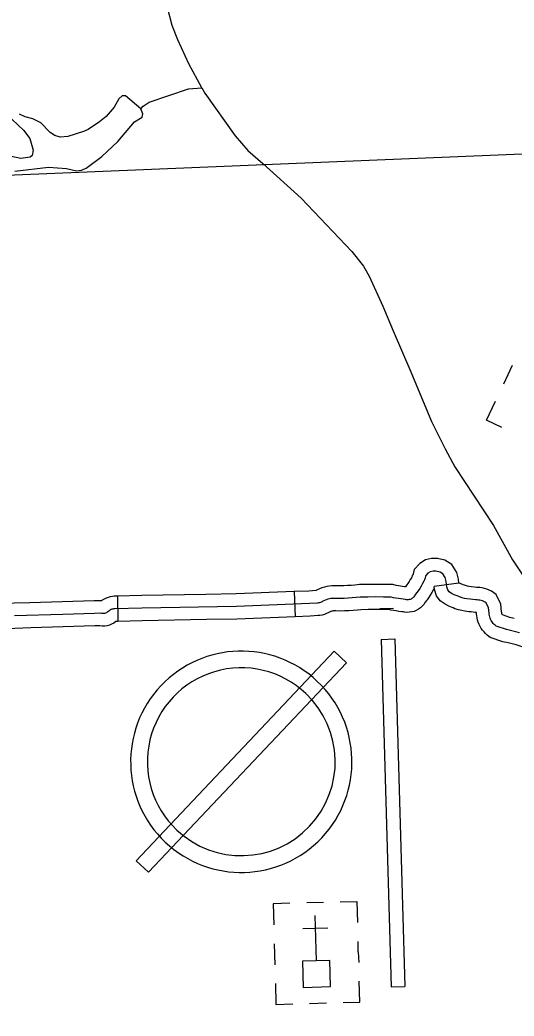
# Model space of a CAD drawing. Extents: x -19 to 366, y -4 to 359.
# Drawn here: x 165.449 to 166.008, y 178.07 to 179.195 of the extents above; entities that cross this region are included whole.
import ezdxf

# ---------------------------------------------------------------- set-up
doc = ezdxf.new("R2010")
doc.units = 0
for name, color, linetype in [('60', 7, 'Continuous'), ('R_Axis Annot', 7, 'Continuous'), ('R_Temp Easement', 7, 'Continuous'), ('Sheet Fence', 7, 'Continuous'), ('T_Indications', 7, 'Continuous')]:
    doc.layers.add(name, color=color, linetype=linetype)

msp = doc.modelspace()

# ---------------------------------------------------------------- linework, layer by layer
at = {"layer": '60'}
for p, q in [((166.0055, 178.8046), (165.9955, 178.7832)), ((165.8045, 178.4818), (165.5807, 178.2451)), ((165.8183, 178.4688), (165.8045, 178.4818)), ((165.5945, 178.2321), (165.8183, 178.4688)), ((165.5807, 178.2451), (165.5945, 178.2321)), ((165.7924, 178.1981), (165.7735, 178.1975)), ((165.7827, 178.1831), (165.7841, 178.1321)), ((165.7689, 178.1685), (165.7973, 178.1693)), ((165.7368, 178.1513), (165.7374, 178.1277)), ((165.8317, 178.1423), (165.8314, 178.154)), ((165.8317, 178.1423), (165.8321, 178.1303)), ((165.7766, 178.0839), (165.7956, 178.0845))]:
    msp.add_line(p, q, dxfattribs=at)
for points in [[(165.9937, 178.7346), (165.9765, 178.7426), (165.9865, 178.764)], [(165.856, 178.5301), (165.8715, 178.5305)], [(165.8575, 178.4951), (165.8731, 178.4956)], [(165.8575, 178.4951), (165.8689, 178.1026)], [(165.8575, 178.4951), (165.8689, 178.1026)], [(165.8731, 178.4956), (165.8844, 178.103)], [(165.8731, 178.4956), (165.8844, 178.103)], [(165.7544, 178.197), (165.7355, 178.1965), (165.7362, 178.1728)], [(165.8112, 178.1986), (165.8302, 178.1991), (165.8308, 178.1754)], [(165.738, 178.1065), (165.7387, 178.0829), (165.7576, 178.0834)], [(165.8144, 178.085), (165.8333, 178.0855), (165.8327, 178.1092)], [(165.8689, 178.1026), (165.8844, 178.103)], [(165.8689, 178.1026), (165.8844, 178.103)]]:
    msp.add_lwpolyline(points, dxfattribs=at)
msp.add_lwpolyline([(165.8002, 178.103), (165.7994, 178.1325), (165.7687, 178.1317), (165.7695, 178.1021)], close=True, dxfattribs=at)
for radius, start, end in [(0.125, 46.6061, 226.6061), (0.1061, 46.6061, 226.6062), (0.125, 226.6061, 46.6061), (0.1061, 226.6062, 46.6061)]:
    msp.add_arc((165.6995, 178.3569), radius, start, end, dxfattribs=at)
at = {"layer": 'R_Axis Annot'}
msp.add_lwpolyline([(165.2881, 179.0136), (166.2992, 179.0552)], dxfattribs=at)
at = {"layer": 'R_Temp Easement'}
for points in [[(165.586, 179.0942), (165.5888, 179.0975), (165.5954, 179.1019), (165.64, 179.117), (165.655, 179.1181), (165.6403, 179.1452), (165.6277, 179.1723), (165.6216, 179.1886), (165.6158, 179.2104)], [(165.655, 179.1181), (165.6582, 179.1121), (165.6924, 179.0638), (165.7069, 179.0473), (165.7239, 179.0326), (165.767, 178.9934), (165.8243, 178.9332), (165.8376, 178.9165), (165.8438, 178.9053), (165.8593, 178.8716), (165.8712, 178.8435), (165.891, 178.7974), (165.9143, 178.7414), (165.9299, 178.7104), (165.9407, 178.6902), (165.9844, 178.6237), (166.006, 178.5851), (166.021, 178.5622)], [(165.586, 179.0942), (165.5687, 179.1089), (165.5651, 179.1092), (165.5613, 179.1057), (165.5559, 179.0962), (165.5467, 179.0857)], [(165.4438, 179.0241), (165.4817, 179.0284), (165.502, 179.0271), (165.5134, 179.0242), (165.5191, 179.0251), (165.5243, 179.0273), (165.5421, 179.0405), (165.5601, 179.0573), (165.5789, 179.0798), (165.5876, 179.085), (165.5883, 179.0886), (165.586, 179.0942)], [(165.4341, 179.0884), (165.4536, 179.0702), (165.4605, 179.0609), (165.4643, 179.0478), (165.4633, 179.0417), (165.4611, 179.0397), (165.4504, 179.0381), (165.4382, 179.041)], [(165.5467, 179.0857), (165.5394, 179.0795), (165.5266, 179.0711), (165.5211, 179.0689), (165.5037, 179.0631), (165.495, 179.0625), (165.4889, 179.0642), (165.4835, 179.0676), (165.4732, 179.0785), (165.4641, 179.0832), (165.4552, 179.0854), (165.449, 179.0884)]]:
    msp.add_lwpolyline(points, dxfattribs=at)
at = {"layer": 'Sheet Fence'}
for points in [[(176.1271, 2.4436), (175.8876, 11.0613), (175.6472, 19.6792), (175.4061, 28.2972), (175.164, 36.9153), (174.9212, 45.5335), (174.6775, 54.1519), (174.433, 62.7704), (174.1876, 71.389), (173.9414, 80.0077), (173.6944, 88.6266), (173.4466, 97.2456), (173.1979, 105.8647), (172.9484, 114.484), (172.6981, 123.1034), (172.447, 131.7229), (172.195, 140.3425), (171.9422, 148.9623), (171.6886, 157.5822), (171.4342, 166.2022), (171.179, 174.8224), (170.9229, 183.4427), (170.666, 192.0631), (170.4084, 200.6837), (170.1499, 209.3044), (169.8906, 217.9252), (169.6305, 226.5461), (169.3695, 235.1672), (169.1078, 243.7884), (168.8453, 252.4098), (168.5819, 261.0312), (168.3178, 269.6528), (168.0528, 278.2746), (167.7871, 286.8964), (167.5205, 295.5185), (167.2532, 304.1406), (166.985, 312.7629), (166.7161, 321.3853), (166.4463, 330.0078), (166.1758, 338.6305), (165.9044, 347.2533)], [(168.7902, 2.2442), (168.5607, 10.8615), (168.3304, 19.479), (168.0993, 28.0965), (167.8673, 36.7142), (167.6346, 45.3321), (167.4011, 53.95), (167.1668, 62.5681), (166.9316, 71.1863), (166.6957, 79.8047), (166.459, 88.4232), (166.2215, 97.0418), (165.9832, 105.6605), (165.7441, 114.2794), (165.5043, 122.8984), (165.2636, 131.5176), (165.0221, 140.1368), (164.7799, 148.7563), (164.5369, 157.3758), (164.2931, 165.9955), (164.0485, 174.6153), (163.8031, 183.2352), (163.5569, 191.8553), (163.31, 200.4755), (163.0623, 209.0959), (162.8138, 217.7164), (162.5645, 226.337), (162.3145, 234.9577), (162.0637, 243.5786), (161.8121, 252.1997), (161.5597, 260.8208), (161.3066, 269.4421), (161.0527, 278.0636), (160.798, 286.6851), (160.5426, 295.3068), (160.2864, 303.9287), (160.0294, 312.5507), (159.7717, 321.1728), (159.5132, 329.7951), (159.2539, 338.4175), (158.9939, 347.04)], [(0, 172.2839), (7.1335, 172.2883), (14.267, 172.3015), (21.4005, 172.3236), (28.5339, 172.3544), (35.6673, 172.3941), (42.8006, 172.4426), (49.9339, 172.4999), (57.0671, 172.566), (64.2002, 172.6409), (71.3332, 172.7246), (78.4661, 172.8172), (85.5989, 172.9186), (92.7315, 173.0287), (99.8641, 173.1477), (106.9964, 173.2755), (114.1286, 173.4122), (121.2606, 173.5576), (128.3925, 173.7119), (135.5241, 173.8749), (142.6555, 174.0468), (149.7867, 174.2275), (156.9177, 174.417), (164.0485, 174.6153), (171.179, 174.8224), (178.3092, 175.0383), (185.4392, 175.2631), (192.5688, 175.4966), (199.6982, 175.739), (206.8273, 175.9902), (213.9561, 176.2502), (221.0845, 176.5189), (228.2126, 176.7965), (235.3404, 177.083), (242.4677, 177.3782), (249.5948, 177.6822), (256.7214, 177.995), (263.8476, 178.3167), (270.9735, 178.6471), (278.0989, 178.9863), (285.2239, 179.3344), (292.3485, 179.6912), (299.4726, 180.0569), (306.5963, 180.4314), (313.7195, 180.8146), (320.8422, 181.2067), (327.9644, 181.6076), (335.0862, 182.0172), (342.2074, 182.4357)]]:
    msp.add_spline(points, degree=3, dxfattribs=at)
at = {"layer": 'T_Indications'}
for p, q in [((165.9454, 178.5585), (165.9172, 178.5549)), ((165.5595, 178.5439), (165.5602, 178.5155)), ((165.7592, 178.5491), (165.7603, 178.5207))]:
    msp.add_line(p, q, dxfattribs=at)
for points in [[(165.9454, 178.5585), (165.9448, 178.563), (165.9431, 178.5707), (165.9375, 178.5796), (165.9295, 178.5845), (165.921, 178.5865), (165.9145, 178.5865), (165.9077, 178.5848), (165.9011, 178.581), (165.8946, 178.5739), (165.8938, 178.5692), (165.8937, 178.569), (165.8936, 178.5687), (165.8935, 178.5684), (165.893, 178.5675), (165.8917, 178.5648), (165.8904, 178.5626), (165.889, 178.5604), (165.8876, 178.5582), (165.8864, 178.5566), (165.8861, 178.5562), (165.8848, 178.5545), (165.8839, 178.5546), (165.8815, 178.5548), (165.8792, 178.5552), (165.8769, 178.5556), (165.8746, 178.5561), (165.8705, 178.557), (165.8602, 178.5571), (165.8587, 178.5571)], [(165.9445, 178.5439), (165.9401, 178.5454), (165.937, 178.5471), (165.9343, 178.5489), (165.9328, 178.551), (165.9316, 178.5546), (165.9308, 178.5606), (165.9298, 178.5652), (165.9272, 178.5693), (165.9241, 178.5712), (165.9194, 178.5723), (165.9161, 178.5723), (165.913, 178.5715), (165.9102, 178.5699), (165.9079, 178.5674), (165.9076, 178.566), (165.9073, 178.5647), (165.9068, 178.5634), (165.9063, 178.5622), (165.9056, 178.5609), (165.9042, 178.5581), (165.9027, 178.5554), (165.901, 178.5527), (165.8993, 178.5501), (165.8979, 178.5482), (165.8974, 178.5476), (165.8955, 178.5451), (165.895, 178.5442), (165.8944, 178.5433), (165.8937, 178.5425), (165.8929, 178.5418), (165.8921, 178.5412), (165.8912, 178.5407), (165.8902, 178.5403), (165.8892, 178.54), (165.8881, 178.5399), (165.8871, 178.5398), (165.886, 178.5399), (165.885, 178.5402), (165.8823, 178.5404), (165.8796, 178.5408), (165.8769, 178.5412), (165.8742, 178.5417), (165.8715, 178.5422), (165.8688, 178.5428), (165.8601, 178.5429), (165.8513, 178.543), (165.8425, 178.5429), (165.8338, 178.5428), (165.8293, 178.5423), (165.8248, 178.5419), (165.8202, 178.5416), (165.8157, 178.5414), (165.8112, 178.5413), (165.8066, 178.5414), (165.8047, 178.5414), (165.8028, 178.5414), (165.8008, 178.5412), (165.799, 178.5408), (165.7971, 178.5404), (165.7952, 178.5398), (165.7934, 178.5391), (165.7917, 178.5383), (165.7908, 178.5377), (165.7898, 178.5372), (165.7888, 178.5367), (165.7877, 178.5364), (165.7866, 178.5363), (165.7855, 178.5362), (165.7765, 178.5356), (165.694, 178.5322), (165.5873, 178.5303), (165.5566, 178.5296), (165.5555, 178.5295), (165.5544, 178.5294), (165.5534, 178.5291), (165.5524, 178.5287), (165.5515, 178.5282), (165.5506, 178.5277), (165.5497, 178.527), (165.5489, 178.5263), (165.5481, 178.5257), (165.5471, 178.5252), (165.5461, 178.5248), (165.5451, 178.5245), (165.544, 178.5243), (165.543, 178.5243), (165.5419, 178.5244), (165.5409, 178.5246), (165.5337, 178.5245), (165.4978, 178.5234), (165.4432, 178.5217)], [(165.8587, 178.5571), (165.8513, 178.5572), (165.8424, 178.5571), (165.8329, 178.557), (165.8278, 178.5564), (165.8237, 178.5561), (165.8195, 178.5558), (165.8153, 178.5556), (165.8111, 178.5555), (165.8069, 178.5556), (165.8046, 178.5556), (165.8018, 178.5555), (165.7989, 178.5552), (165.7961, 178.5548), (165.7934, 178.5541), (165.7906, 178.5533), (165.7879, 178.5523), (165.7845, 178.5507), (165.784, 178.5503), (165.7757, 178.5497), (165.7592, 178.5491)], [(165.9175, 178.5529), (165.9167, 178.5514), (165.9149, 178.5482), (165.913, 178.5451), (165.9109, 178.542), (165.9094, 178.5399), (165.9087, 178.539), (165.9075, 178.5375), (165.9073, 178.537), (165.9057, 178.5346), (165.9039, 178.5326), (165.9019, 178.5307), (165.8997, 178.5291), (165.8972, 178.5278), (165.8947, 178.5268), (165.892, 178.5261), (165.8893, 178.5257), (165.8865, 178.5256), (165.8838, 178.5259), (165.8828, 178.5261), (165.8807, 178.5263), (165.8776, 178.5267), (165.8746, 178.5272), (165.8715, 178.5277), (165.8684, 178.5283), (165.8671, 178.5287), (165.86, 178.5287), (165.8586, 178.5287)], [(166.0011, 178.4911), (165.9951, 178.4925), (165.9808, 178.4974), (165.9774, 178.5), (165.9755, 178.5016), (165.9737, 178.5035), (165.972, 178.5055), (165.9705, 178.5076), (165.9692, 178.5097), (165.9681, 178.5121), (165.9671, 178.5145), (165.9664, 178.5169), (165.9658, 178.5195), (165.9654, 178.5219), (165.9653, 178.5235), (165.9651, 178.5255), (165.9633, 178.5254), (165.9593, 178.5261), (165.9564, 178.5264), (165.9521, 178.5269), (165.9485, 178.5276), (165.945, 178.5285), (165.9406, 178.5298), (165.9387, 178.5309), (165.9345, 178.5323), (165.9297, 178.5348), (165.9242, 178.5385), (165.92, 178.5444), (165.9177, 178.5514), (165.9172, 178.5549)], [(166.0076, 178.5188), (166.0029, 178.5199), (165.9947, 178.5227), (165.9946, 178.5227), (165.9944, 178.523), (165.9942, 178.5234), (165.994, 178.5237), (165.9939, 178.524), (165.9938, 178.5244), (165.9937, 178.5247), (165.9937, 178.5251), (165.9936, 178.5264), (165.9925, 178.5349), (165.9873, 178.546), (165.9821, 178.5494), (165.9796, 178.5507), (165.977, 178.5518), (165.9743, 178.5527), (165.9715, 178.5534), (165.9688, 178.5538), (165.966, 178.5539), (165.965, 178.5539), (165.9629, 178.5542), (165.9596, 178.5546), (165.9566, 178.5549), (165.9549, 178.5553), (165.9527, 178.5559), (165.9516, 178.5562), (165.9502, 178.5569), (165.9458, 178.5585), (165.9454, 178.5587), (165.9454, 178.5585)], [(165.5595, 178.5439), (165.556, 178.5438), (165.554, 178.5437), (165.5515, 178.5433), (165.549, 178.5426), (165.5467, 178.5417), (165.5445, 178.5406), (165.5424, 178.5393), (165.5418, 178.5388), (165.5333, 178.5387), (165.4973, 178.5376), (165.4608, 178.5365)], [(165.6596, 178.5458), (165.587, 178.5445), (165.5595, 178.5439)], [(165.7592, 178.5491), (165.6936, 178.5464), (165.6596, 178.5458)], [(166.0139, 178.5027), (165.999, 178.5062), (165.9875, 178.5101), (165.9864, 178.511), (165.9853, 178.5119), (165.9842, 178.513), (165.9833, 178.5141), (165.9825, 178.5153), (165.9817, 178.5166), (165.9811, 178.5179), (165.9805, 178.5192), (165.9801, 178.5206), (165.9798, 178.5221), (165.9795, 178.5235), (165.9794, 178.525), (165.9787, 178.5309), (165.9761, 178.5363), (165.9748, 178.5372), (165.9734, 178.5379), (165.972, 178.5385), (165.9704, 178.539), (165.9689, 178.5394), (165.9673, 178.5396), (165.9658, 178.5397), (165.9642, 178.5397), (165.9611, 178.5401), (165.958, 178.5405), (165.9544, 178.5409), (165.9517, 178.5414), (165.9489, 178.5422), (165.9461, 178.543), (165.9445, 178.5439)], [(165.4608, 178.5365), (165.4428, 178.5359), (165.3985, 178.5347), (165.3711, 178.5337), (165.3561, 178.5327)], [(165.8586, 178.5287), (165.8513, 178.5288), (165.8427, 178.5287), (165.8347, 178.5286), (165.8307, 178.5282), (165.8259, 178.5277), (165.821, 178.5274), (165.8161, 178.5272), (165.8112, 178.5271), (165.8064, 178.5272), (165.8048, 178.5272), (165.8037, 178.5272), (165.8028, 178.5271), (165.8018, 178.5269), (165.8008, 178.5267), (165.7998, 178.5264), (165.7989, 178.526), (165.7988, 178.526), (165.7983, 178.5256), (165.7959, 178.5243), (165.7934, 178.5233), (165.7908, 178.5226), (165.7881, 178.5221), (165.7863, 178.522), (165.7773, 178.5214), (165.7603, 178.5207)], [(165.5602, 178.5155), (165.5582, 178.5154), (165.5579, 178.5152), (165.5554, 178.5135), (165.553, 178.5122), (165.5505, 178.5112), (165.5479, 178.5106), (165.5452, 178.5102), (165.5425, 178.5101), (165.5398, 178.5103), (165.5395, 178.5104), (165.534, 178.5103), (165.4982, 178.5092), (165.4617, 178.5081)], [(165.6601, 178.5174), (165.5876, 178.5161), (165.5602, 178.5155)], [(165.7603, 178.5207), (165.6944, 178.518), (165.6601, 178.5174)], [(165.4617, 178.5081), (165.4437, 178.5075), (165.3994, 178.5063), (165.3725, 178.5053), (165.3564, 178.5043)], [(166.0824, 178.4457), (166.0793, 178.4459), (166.0762, 178.4461), (166.073, 178.4463), (166.0682, 178.4467), (166.0647, 178.4478), (166.0623, 178.449), (166.0601, 178.4504), (166.058, 178.452), (166.056, 178.4539), (166.0544, 178.456), (166.0529, 178.4583), (166.0517, 178.4608), (166.0508, 178.4632), (166.0506, 178.4644), (166.05, 178.4661), (166.0493, 178.4689), (166.0487, 178.4717), (166.0483, 178.4745), (166.0481, 178.4765), (166.01, 178.489), (166.0011, 178.4911)]]:
    msp.add_lwpolyline(points, dxfattribs=at)

doc.saveas('drawing.dxf')
